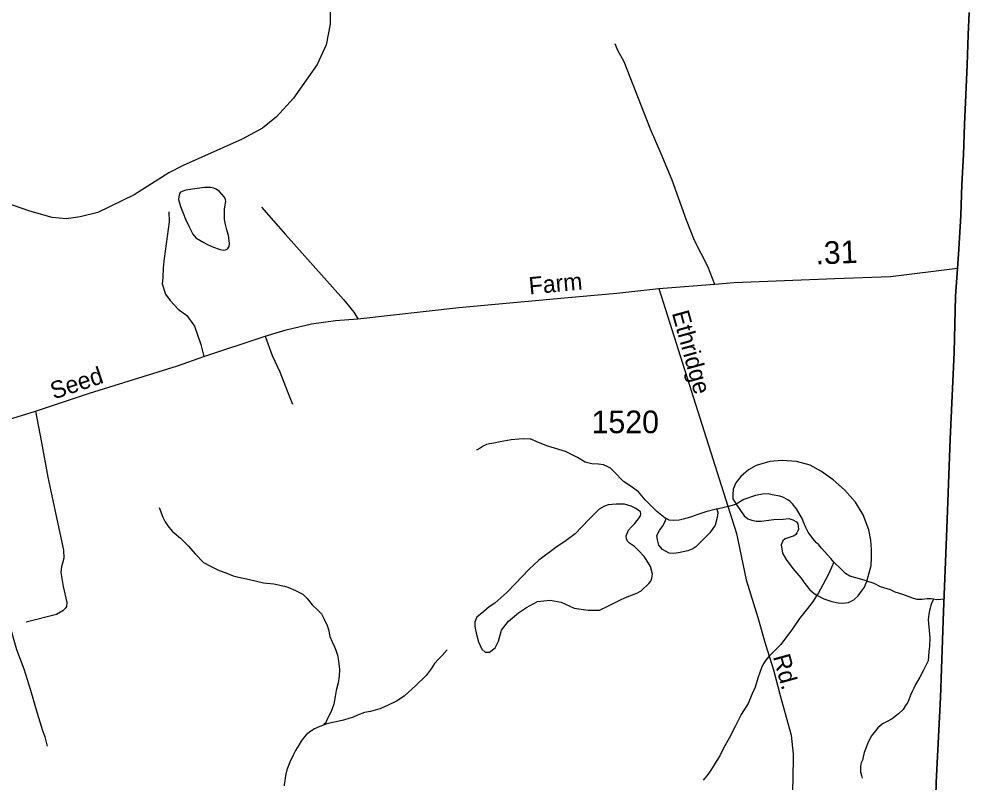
# Model space of a CAD drawing. Extents: x 2220236 to 2384410, y 720751 to 894131.
# Drawn here: x 2377330 to 2382572, y 866925 to 871140 of the extents above; entities that cross this region are included whole.
import ezdxf

# ---------------------------------------------------------------- set-up
doc = ezdxf.new("R2010")
doc.units = 0
for name, color, linetype in [('Exist Boundary Political CountyLine', 7, 'Continuous'), ('Exist Hydrographic Creek Single Shore', 7, 'Continuous'), ('Exist Hydrographic Misc Water Feature', 7, 'Continuous'), ('Exist Hydrographic Pond Under 1500 Sq Ft', 7, 'Continuous'), ('Exist Railroad Mainline', 7, 'Continuous'), ('Exist Road Non-System Type 51', 7, 'Continuous'), ('Exist Road Secondary Mileage Hundredths English Label', 7, 'Continuous'), ('Exist Road Secondary Type 51 Attributed', 7, 'Continuous'), ('Exist Road Secondary Type 51 Label', 7, 'Continuous'), ('Exist Road Secondary Type 51 Number Label', 7, 'Continuous')]:
    doc.layers.add(name, color=color, linetype=linetype)

msp = doc.modelspace()

# ---------------------------------------------------------------- linework, layer by layer
at = {"layer": 'Exist Boundary Political CountyLine'}
for points in [[(2378495.9, 871674.1), (2378715.6, 871576.7), (2378851.8, 871475.1), (2378961.4, 871360.1), (2379025.5, 871271.9), (2379046.9, 871183.6), (2379046.9, 871111.5), (2379025.5, 870996.5), (2378974.7, 870889.5), (2378845.2, 870703.7), (2378751.6, 870599.5), (2378674.2, 870538), (2378561.9, 870476.5), (2378236, 870332.1), (2378157.2, 870290.7), (2377964.8, 870170.4), (2377764.4, 870071.4), (2377668.2, 870047.4), (2377590.7, 870036.7), (2377513.2, 870044.7), (2377390.3, 870079.5), (2377256.7, 870124.9)], [(2382571.7, 871174.9), (2382566.6, 871052), (2382561.2, 870887.6), (2382553.3, 870720.7), (2382547.3, 870557), (2382540.7, 870390.7), (2382532.8, 870226.4), (2382527.4, 870056.3), (2382513.8, 869840), (2382496.7, 869610), (2382490, 869299.4), (2382468.2, 868821.5), (2382450.2, 868328.3), (2382430.2, 867871.3), (2382414.1, 867397.2), (2382390.3, 866926.9), (2382380.8, 866545)]]:
    msp.add_lwpolyline(points, dxfattribs=at)
at = {"layer": 'Exist Hydrographic Creek Single Shore'}
for points in [[(2380901.2, 868383.3), (2380895.4, 868386.3), (2380849.1, 868422.2), (2380784.2, 868487.6), (2380748, 868531.3), (2380701.8, 868564.6), (2380665.6, 868588.5), (2380613, 868641.4), (2380592.8, 868662), (2380574.8, 868671.1), (2380554.9, 868679.3), (2380526.9, 868683.1), (2380490.5, 868686.4), (2380454.6, 868694), (2380412.3, 868720.2), (2380346.1, 868753.6), (2380247.9, 868782.3), (2380187.9, 868806.3), (2380155.6, 868821.4), (2380149.6, 868821.9), (2380111.5, 868822.8), (2380087.6, 868821), (2380045.5, 868818.5), (2379985.7, 868807.8), (2379949.8, 868799.7), (2379939.7, 868797.7), (2379925.8, 868795.6), (2379910.1, 868791.5), (2379892, 868783.4), (2379874.1, 868772.8), (2379858.3, 868763.2), (2379854.3, 868763)], [(2381825.4, 868143.8), (2381808.9, 868162.7), (2381758.5, 868220.7), (2381742.3, 868238.1), (2381730, 868249.8), (2381710.1, 868273.6), (2381683.6, 868307.9), (2381671.4, 868333.6), (2381659.2, 868363.5), (2381653, 868381.3), (2381620.5, 868437.4), (2381598.4, 868465.3), (2381584.2, 868478.5), (2381572.1, 868486.2), (2381543.8, 868502.3), (2381528, 868508.2), (2381485.8, 868515.5), (2381463.9, 868519.6), (2381431.9, 868517.5), (2381393.8, 868510.9), (2381330.1, 868488.7), (2381287.1, 868463.9)], [(2381180.9, 868435.8), (2381176.8, 868434.8), (2381119, 868420), (2381075.1, 868406), (2381035.1, 868392), (2380995.3, 868379.7), (2380973.3, 868374.8), (2380943.4, 868372.6), (2380917.3, 868374.9), (2380901.2, 868383.3)], [(2381287.1, 868463.9), (2381284.3, 868462.2), (2381250.5, 868451.8), (2381206.7, 868441), (2381180.9, 868435.8)], [(2382008.6, 868038.9), (2381998.1, 868042.4), (2381967.9, 868052), (2381947.9, 868056), (2381913.9, 868066.2), (2381889.6, 868081.6), (2381857.3, 868113.1), (2381833.2, 868135.1), (2381825.4, 868143.8)], [(2382376.5, 867938.3), (2382362.9, 867940.1), (2382341, 867941.6), (2382312.9, 867937.3), (2382284.9, 867936.9), (2382264.9, 867942.7), (2382206.6, 867964.9), (2382164.6, 867978), (2382138.4, 867991.5), (2382084.3, 868007.5), (2382048.2, 868024.9), (2382008.6, 868038.9)], [(2382433.2, 867939.2), (2382416.8, 867936.5), (2382392.8, 867936.3), (2382376.5, 867938.3)]]:
    msp.add_lwpolyline(points, dxfattribs=at)
at = {"layer": 'Exist Hydrographic Misc Water Feature'}
for points in [[(2378103.8, 868445.2), (2378124.2, 868391), (2378136.4, 868365.3), (2378150.8, 868342.8), (2378175, 868313.4), (2378221.3, 868275.9), (2378263.7, 868232.6), (2378304, 868188.2), (2378348.5, 868140.8), (2378386.8, 868121), (2378434.8, 868097.5), (2378471.1, 868084.2), (2378511, 868068.6), (2378541.1, 868060.9), (2378601.3, 868046.9), (2378679.3, 868029.7), (2378735.6, 868023), (2378795.5, 868011.5), (2378813.5, 868005.6), (2378855.9, 867987.7), (2378895.8, 867966.3), (2378920, 867941.9), (2378948.4, 867908.5), (2378978.6, 867878.7), (2378998.8, 867858.9), (2379013.1, 867829.1), (2379031.3, 867793), (2379037.6, 867771), (2379046, 867733.6), (2379058.4, 867703.9), (2379070.6, 867675.5), (2379078.5, 867657.9), (2379086.9, 867629.4), (2379093.4, 867597.6), (2379097.6, 867553.6), (2379096, 867514.1), (2379090.3, 867477.8), (2379080.6, 867435.4), (2379075.2, 867401.6), (2379067.3, 867359.4), (2379051.7, 867319.4), (2379038.1, 867291), (2379026.2, 867267.5), (2379022.3, 867257.5), (2379012.3, 867247.3), (2379010.6, 867244.7)], [(2381825.4, 868143.8), (2381813.4, 868114.5), (2381793.9, 868072.7), (2381764.3, 868018.2), (2381738.9, 867970.4), (2381732.9, 867961.1)], [(2381732.9, 867961.1), (2381711.2, 867928.2), (2381679.7, 867887.5), (2381636.1, 867833.3), (2381594.6, 867770.8), (2381565.2, 867730.9), (2381533.3, 867688.6), (2381489.9, 867644.2), (2381466.2, 867621.8), (2381450.2, 867603.1), (2381440.3, 867585.5), (2381428.7, 867565.4), (2381418.8, 867539.4), (2381407.1, 867502.9), (2381391.7, 867453.1), (2381374.1, 867412.9), (2381352.5, 867364.4), (2381315.2, 867302.3), (2381283.5, 867240.1), (2381248.3, 867171.5), (2381216.9, 867117.7), (2381197.1, 867074.9), (2381177.4, 867043.1), (2381159.7, 867015.1), (2381143.9, 866990.7), (2381126.1, 866964.5), (2381112.3, 866950), (2381104.3, 866939.8)], [(2382376.5, 867938.3), (2382373, 867932.3), (2382365.1, 867915.6), (2382361.9, 867904), (2382357.3, 867889.9), (2382353.5, 867875.7), (2382349.7, 867855.9), (2382345.8, 867827.7), (2382348, 867804), (2382352.4, 867765.8), (2382354.9, 867723.9), (2382353.1, 867679.6), (2382349.4, 867648.2), (2382345.9, 867598), (2382318.5, 867543.5), (2382300.9, 867509.1), (2382277.1, 867468.7), (2382267.5, 867448.7), (2382259.4, 867432.8), (2382249.8, 867408.6), (2382239.9, 867384.4), (2382232.3, 867366.9), (2382222.2, 867352.4), (2382208.5, 867330.7), (2382182.7, 867306.6), (2382147, 867279.7), (2382117.1, 867262.1), (2382095.1, 867251.4), (2382079.4, 867239.1), (2382069.4, 867228.9), (2382055.7, 867212.7), (2382039.9, 867193.3), (2382034, 867184.8), (2382025.9, 867172.9), (2382020.3, 867158.9), (2382014.1, 867147), (2382004.4, 867120.4), (2381992.7, 867092.9), (2381986.9, 867068.8), (2381983.3, 867050.5), (2381977.2, 867036.4), (2381975.4, 867028.2), (2381973.4, 867014.1), (2381973.6, 867002.7), (2381973.7, 866986.3), (2381977.9, 866966.6), (2381982.9, 866951.2)], [(2379692.4, 867659.2), (2379664.6, 867629.2), (2379642.9, 867607.1), (2379623.2, 867584.9), (2379603.4, 867554.5), (2379575.9, 867518.1), (2379520.3, 867463.4), (2379454.7, 867403.3), (2379413.2, 867377), (2379363.3, 867352.8), (2379321.7, 867333.8), (2379269.7, 867319.3), (2379235.9, 867313.1), (2379197.8, 867299.2), (2379170.1, 867286.6), (2379156.1, 867282.6), (2379120.1, 867272.2), (2379080.3, 867261.5), (2379052.3, 867257.2), (2379022.4, 867249.3), (2379010.6, 867244.7)], [(2379010.6, 867244.7), (2378990.5, 867236.4), (2378960.6, 867224.6), (2378940.9, 867210.6), (2378915.2, 867189.9), (2378903.1, 867178), (2378887.3, 867156), (2378873.6, 867134), (2378855.9, 867103.8), (2378842.1, 867077.9), (2378824.3, 867039.3), (2378808.8, 866996.9), (2378801, 866966.9), (2378797.2, 866937.4), (2378793.7, 866917.4), (2378793.4, 866909.2)]]:
    msp.add_lwpolyline(points, dxfattribs=at)
at = {"layer": 'Exist Hydrographic Pond Under 1500 Sq Ft'}
for points in [[(2378463, 870157.8), (2378435.8, 870187.9), (2378417.4, 870201.7), (2378405.6, 870207.1), (2378387.5, 870209.7), (2378355.5, 870209.2), (2378313.6, 870204.9), (2378299.7, 870202.7), (2378276.6, 870199.4), (2378261.7, 870197.2), (2378252.2, 870196), (2378245.6, 870193.9), (2378233.6, 870190.2), (2378229.7, 870187.6), (2378221.6, 870183.9), (2378217.9, 870178), (2378212, 870161.3), (2378209.7, 870144), (2378220.4, 870106), (2378235, 870068), (2378249.1, 870035.8), (2378269.4, 869994), (2378290, 869952), (2378306, 869932.2), (2378350.3, 869906.8), (2378374.4, 869893.2), (2378402.5, 869881.2), (2378434, 869869.2), (2378448.8, 869865.8), (2378458.2, 869864.6), (2378468.8, 869865.9), (2378478.4, 869870.3), (2378482.5, 869873.8), (2378490.5, 869884), (2378492.2, 869900.4), (2378490.3, 869918.4), (2378485.9, 869946.2), (2378477.7, 869976.1), (2378469.4, 870006.2), (2378464.5, 870033.8), (2378463.4, 870061), (2378464.5, 870092.2), (2378468.5, 870112), (2378470.2, 870124.5), (2378471.4, 870133.5), (2378470, 870144.1), (2378463.9, 870156.2), (2378463, 870157.8)], [(2382008.6, 868038.9), (2382015.6, 868064.6), (2382031.1, 868125), (2382034.6, 868167.2), (2382034.3, 868213), (2382029.8, 868264.6), (2382019.4, 868322.4), (2381988.6, 868404.8), (2381945.8, 868473.7), (2381885.4, 868541.9), (2381822.9, 868596.7), (2381758.3, 868644.1), (2381696.1, 868677.6), (2381619.8, 868699.1), (2381540, 868704), (2381472.2, 868698), (2381398, 868677), (2381354.3, 868653), (2381312.8, 868616.1), (2381285.1, 868580.3), (2381271.3, 868546.1), (2381267.8, 868514), (2381267.9, 868491.8), (2381287.1, 868463.9)], [(2380758.9, 868420.9), (2380732.6, 868438.8), (2380708.6, 868452.4), (2380670.3, 868464.1), (2380624.5, 868463.8), (2380580.7, 868459.6), (2380559.8, 868451.3), (2380530.8, 868435.3), (2380473.3, 868379), (2380398.1, 868299.4), (2380348.4, 868263), (2380292.9, 868224.5), (2380197.6, 868154.1), (2380144, 868103.5), (2380068.8, 868025), (2380021.4, 867976.2), (2379955.9, 867917.7), (2379924.1, 867897.6), (2379894.4, 867871), (2379856.5, 867839), (2379844.9, 867814.7), (2379845.1, 867788.5), (2379853.3, 867751), (2379865.9, 867703.1), (2379884.1, 867662.8), (2379902.4, 867647.2), (2379926.4, 867647.4), (2379958.1, 867670.1), (2379975.9, 867707.6), (2379993.1, 867768.4), (2380030.6, 867818.3), (2380086.4, 867863.2), (2380130, 867892.8), (2380191.5, 867925.8), (2380261.7, 867932.9), (2380321.7, 867922.9), (2380393.9, 867889.8), (2380470.2, 867878.2), (2380533.8, 867879.2), (2380579.8, 867899.9), (2380653.3, 867936.5), (2380685.1, 867952.6), (2380739.1, 867972.8), (2380762.8, 867985.4), (2380804.5, 868025.5), (2380815.4, 868039.2), (2380821.6, 868054.2), (2380826.2, 868077.5), (2380813.5, 868119.6), (2380781.1, 868173.3), (2380746.8, 868208.7), (2380726.6, 868229.3), (2380698.4, 868248.5), (2380689, 868257.3), (2380682.3, 868270.1), (2380680.1, 868288), (2380693.8, 868320.6), (2380709.5, 868338.4), (2380727.4, 868356.6), (2380741.3, 868372.5), (2380751.1, 868386.9), (2380759, 868398.9), (2380760.6, 868409.5), (2380758.9, 868420.9)], [(2381180.9, 868435.8), (2381186.6, 868415.4), (2381182.9, 868389), (2381171.4, 868346.7), (2381141.9, 868304.5), (2381100, 868262.6), (2381064.6, 868228.3), (2381047.1, 868216.2), (2381020.7, 868206.1), (2380968.9, 868194.8), (2380942.3, 868190.5), (2380916.8, 868192.6), (2380880.5, 868212.5), (2380860.5, 868236.3), (2380852.3, 868266.4), (2380850.1, 868290.1), (2380863.8, 868317.7), (2380881.6, 868343.9), (2380895.4, 868368.2), (2380901.2, 868383.3)], [(2381287.1, 868463.9), (2381331, 868398.5), (2381350.8, 868382.9), (2381374.1, 868374.9), (2381397.6, 868370), (2381399, 868370.1), (2381425, 868369.5), (2381494.9, 868378), (2381546.8, 868380.1), (2381576.9, 868383.2), (2381599, 868376.7), (2381619.1, 868365.1), (2381627.1, 868354.8), (2381631.3, 868325.4), (2381628.1, 868315.4), (2381622.1, 868304.6), (2381616.9, 868296.2), (2381607.6, 868289.2), (2381557.8, 868272.3), (2381544.1, 868260.4), (2381536, 868238.6), (2381542.7, 868192.1), (2381562.9, 868158.5), (2381599.3, 868109.1), (2381643.9, 868057.5), (2381666.2, 868025.6), (2381694.3, 867990), (2381716.7, 867970.3), (2381732.9, 867961.1)], [(2381732.9, 867961.1), (2381770.9, 867940.5), (2381815.1, 867926.7), (2381849.2, 867919.1), (2381873.1, 867917.6), (2381907.2, 867921.4), (2381936.8, 867935.9), (2381960.7, 867958), (2381984.4, 867990.2), (2381994.2, 868006.2), (2382000.2, 868020.5), (2382007.9, 868036.4), (2382008.6, 868038.9)]]:
    msp.add_lwpolyline(points, dxfattribs=at)
at = {"layer": 'Exist Railroad Mainline'}
msp.add_lwpolyline([(2382380.8, 866545), (2382390.3, 866926.9), (2382414.1, 867397.2), (2382430.2, 867871.3), (2382450.2, 868328.3), (2382468.2, 868821.5), (2382490, 869299.4), (2382496.7, 869610), (2382513.8, 869840), (2382527.4, 870056.3), (2382532.8, 870226.4), (2382540.7, 870390.7), (2382547.3, 870557), (2382553.3, 870720.7), (2382561.2, 870887.6), (2382566.6, 871052), (2382571.7, 871174.9)], dxfattribs=at)
at = {"layer": 'Exist Road Non-System Type 51'}
for points in [[(2380618.4, 871004.5), (2380632.9, 870968.6), (2380667.7, 870905.2), (2380812, 870533.1), (2380870.9, 870397.4), (2380931.7, 870252.6), (2381012, 870031.1), (2381054.9, 869920.3), (2381129, 869775.6), (2381168.2, 869677.4)], [(2378668.5, 870100.8), (2378800.7, 869950.7), (2379120.3, 869591.6), (2379177.4, 869521.9), (2379199.7, 869486.2)], [(2378157.1, 870076), (2378158, 870020), (2378130.7, 869817.7), (2378125.3, 869767.5), (2378124, 869711.6), (2378120.5, 869679.5), (2378139.3, 869621.8), (2378163.7, 869586.2), (2378208.3, 869538.8), (2378256.8, 869503.3), (2378297.6, 869446), (2378332.9, 869344.4), (2378349.6, 869278.6)], [(2378688.2, 869389.7), (2378727.5, 869282.5), (2378768.5, 869193.2), (2378809.6, 869087.8), (2378840, 869014.5)], [(2377420.5, 868977), (2377454.4, 868803.7), (2377490.1, 868612.5), (2377539.2, 868380.3), (2377574.9, 868208.7), (2377576.7, 868165.9), (2377569.6, 868137.3), (2377564.2, 868119.4), (2377560.7, 868085.5), (2377573.2, 868008.6), (2377594.6, 867921.1), (2377592.8, 867897.9), (2377585.7, 867887.2), (2377571.4, 867874.6), (2377537.4, 867855), (2377369.6, 867812.1)], [(2376924.1, 868823.3), (2376979.5, 868642.9), (2377004.5, 868591.1), (2377033, 868555.4), (2377072.3, 868532.1), (2377127.7, 868501.8), (2377149.1, 868489.2), (2377165.2, 868441), (2377208.9, 868190.9), (2377239.3, 867987.2), (2377274.1, 867810.3), (2377316.9, 867662), (2377356.2, 867554.8), (2377393.7, 867436.9), (2377431.2, 867310.1), (2377459.8, 867215.4), (2377472.3, 867179.7), (2377484.8, 867127.8)]]:
    msp.add_lwpolyline(points, dxfattribs=at)
at = {"layer": 'Exist Road Secondary Type 51 Attributed'}
for points in [[(2380860.3, 869652.1), (2381168.2, 869677.4), (2381275.7, 869685.5), (2381831.5, 869707.7), (2382138.6, 869718.4), (2382508.2, 869765.7)], [(2376924.1, 868823.3), (2377420.5, 868977), (2377719.6, 869075.3), (2378204.5, 869226.9), (2378349.6, 869278.6), (2378688.2, 869389.7), (2378804.2, 869425.4), (2378943.2, 869458.6), (2379075.6, 869477.3), (2379199.7, 869486.2), (2379757.8, 869547.4), (2380380.9, 869605.6), (2380628.6, 869627), (2380860.3, 869652.1)], [(2380860.3, 869652.1), (2381288.3, 868301.3), (2381342.3, 868046.2), (2381406.6, 867837.1), (2381448.5, 867688.8), (2381493.2, 867549.5), (2381528.9, 867408.3), (2381571.7, 867254.7), (2381589.6, 867188.6), (2381602.1, 867083.2), (2381600.3, 866938.5), (2381581.8, 866514)]]:
    msp.add_lwpolyline(points, dxfattribs=at)

# ---------------------------------------------------------------- texts
at = {"layer": 'Exist Road Secondary Mileage Hundredths English Label'}
msp.add_text('.31', height=125, rotation=2.2937, dxfattribs=at).set_placement((2381726.5, 869785.2))
at = {"layer": 'Exist Road Secondary Type 51 Label'}
for s, rotation, p in [('Farm', 5.3361, (2380147, 869620)), ('Ethridge', 285.4971, (2380931.6, 869517.9)), ('Seed', 18.461, (2377521.8, 869039.9)), ('Rd.', 285.4971, (2381489.4, 867622.2))]:
    msp.add_text(s, height=95, rotation=rotation, dxfattribs=at).set_placement(p)
at = {"layer": 'Exist Road Secondary Type 51 Number Label'}
msp.add_text('1520', height=125, dxfattribs=at).set_placement((2380489.3, 868854.7))

doc.saveas('drawing.dxf')
